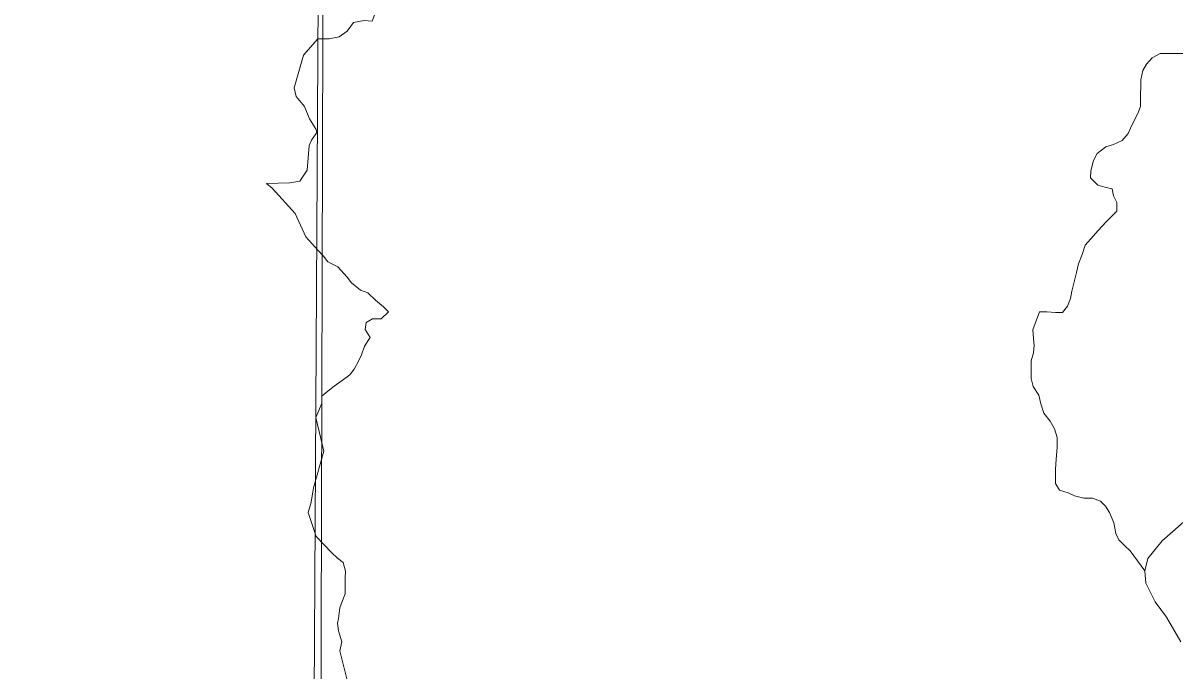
# Model space of a CAD drawing. Extents: x -1643653 to 4543381, y 1624270 to 13878484.
# Drawn here: x 607142 to 608778, y 8906774 to 8907693 of the extents above; entities that cross this region are included whole.
import ezdxf

# ---------------------------------------------------------------- set-up
doc = ezdxf.new("R2010")
doc.units = 0
doc.header["$LTSCALE"] = 160
doc.layers.add('6', color=7, linetype='Continuous', lineweight=13)
doc.layers.add('60', color=7, linetype='Continuous', lineweight=13)

msp = doc.modelspace()

# ---------------------------------------------------------------- linework, layer by layer
at = {"layer": '6'}
for points in [[(607657.7, 8924743.3), (607574.2, 8909874.9), (607492.3, 8896026.7)], [(607674, 8907740.4), (607673, 8907740.4), (607660.8, 8907735.4), (607651.6, 8907727.3), (607646.4, 8907717.2), (607638.2, 8907695.8), (607627, 8907696.9), (607611.7, 8907693.9), (607602.5, 8907681.8), (607591.2, 8907673.7), (607576.9, 8907670.7), (607561.1, 8907670.8)], [(607561.1, 8907670.8), (607540.8, 8907647.7), (607527.6, 8907601.1), (607530.3, 8907589), (607542.1, 8907574.9), (607549.3, 8907557.3), (607558.7, 8907541.9), (607559.4, 8907537.7), (607551.8, 8907527), (607548.8, 8907519.6), (607545.9, 8907484.3), (607535.4, 8907468.7), (607521.3, 8907466.6), (607487.9, 8907465.6)], [(608805.3, 8907649.8), (608770.7, 8907650), (608757.5, 8907650.1), (608746.2, 8907644), (608738.1, 8907634.9), (608732.9, 8907625.8), (608729.8, 8907612.6), (608729.7, 8907602.4), (608729.6, 8907592.2), (608729.5, 8907574.9), (608725.4, 8907564.7), (608717.1, 8907548.5), (608711.9, 8907536.3), (608703.5, 8907526.3), (608691.2, 8907520.6), (608680.4, 8907517.7), (608668, 8907508), (608662.8, 8907497.9), (608658.7, 8907483.6), (608658.6, 8907473.5), (608668.7, 8907463.2), (608678.9, 8907460.1), (608689, 8907458), (608691, 8907447.8), (608696, 8907438.6), (608695.9, 8907426.4), (608688.8, 8907419.3), (608680.6, 8907411.2), (608669.3, 8907399), (608659, 8907386.9), (608650.8, 8907377.8), (608646.7, 8907364.6), (608641.5, 8907351.3), (608638.3, 8907339.1), (608635.2, 8907325.9), (608632.1, 8907312.7), (608630, 8907302.5), (608625.8, 8907291.3), (608618.6, 8907282.2), (608608.5, 8907282.3), (608596.3, 8907283.4), (608586.1, 8907283.4)], [(607487.9, 8907465.6), (607496, 8907458.9), (607528.6, 8907422.7), (607544.1, 8907390), (607560.9, 8907370.7)], [(607560.9, 8907370.7), (607569.2, 8907362.4), (607575.2, 8907354.2), (607589.4, 8907347), (607602.5, 8907332.7), (607608.6, 8907324.5), (607621.7, 8907314.2), (607631.9, 8907310.1), (607643, 8907299.8), (607654.1, 8907290.6), (607661.2, 8907283.4), (607650.9, 8907273.3), (607638.7, 8907273.4), (607629.5, 8907268.3), (607628.4, 8907258.1), (607635.5, 8907246.9), (607627.3, 8907234.7), (607623.1, 8907222.5), (607619, 8907213.4), (607612.8, 8907202.2), (607606.6, 8907194.1), (607595.4, 8907186), (607584.2, 8907177.9), (607575, 8907170.9), (607566.8, 8907163.8), (607566.7, 8907153.6), (607562.6, 8907143.5), (607558.4, 8907133.3), (607569.3, 8907085.4)], [(608586.1, 8907283.4), (608576.5, 8907257.8), (608577.4, 8907245.6), (608578.4, 8907235.4), (608577.3, 8907225.2), (608574.2, 8907214), (608574.1, 8907203.8), (608574, 8907188.6), (608577, 8907177.3), (608585, 8907165.1), (608588, 8907152.8), (608592, 8907139.6), (608601, 8907128.3), (608607.1, 8907117.1), (608611, 8907104.8), (608610.9, 8907090.6), (608609.8, 8907074.3), (608608.7, 8907060), (608608.6, 8907049.8), (608608.6, 8907039.7), (608614.6, 8907030.4), (608626.8, 8907026.3), (608635.9, 8907022.2), (608649.1, 8907019), (608661.3, 8907018.9), (608672.5, 8907014.8), (608679.5, 8907007.6), (608685.6, 8906998.4), (608691.6, 8906984.1), (608694.5, 8906968.8), (608698.5, 8906959.7), (608706.6, 8906951.5), (608714.7, 8906944.3), (608735.6, 8906915.7)], [(607569.3, 8907085.4), (607554.8, 8907033.5), (607551.4, 8907013.4), (607547.1, 8906998.4), (607558.5, 8906964.3)], [(608798.4, 8906991.7), (608760.4, 8906958.1), (608740, 8906933.3), (608735.6, 8906915.7), (608737.1, 8906898.2), (608750.2, 8906871.9), (608766.2, 8906850), (608786.7, 8906814.9)], [(607558.5, 8906964.3), (607581, 8906941.1), (607589, 8906933.9), (607597.1, 8906927.8), (607600.1, 8906915.5), (607600, 8906905.3), (607600, 8906893.1), (607599.9, 8906882.9), (607595.7, 8906872), (607592.1, 8906863.3), (607590.5, 8906848.3), (607588.9, 8906841.3), (607590.3, 8906830.4), (607595, 8906814.9), (607592.1, 8906802.2), (607605.5, 8906749.4), (607604.9, 8906669.2)]]:
    msp.add_lwpolyline(points, dxfattribs=at)
msp.add_lwpolyline([(618535.2, 8909853.3), (607574.3, 8909890.7), (607543.3, 8898835.3), (618504.2, 8898795.8)], close=True, dxfattribs=at)
at = {"layer": '60', "lineweight": 25}
msp.add_spline([(814781, 9009175.5), (814787.2, 9009173.4), (814796.9, 9009173.4), (814799.4, 9009172.4), (814805.1, 9009174.5), (814805.6, 9009176.5), (814811.7, 9009179.5), (814811.7, 9009179.5), (814801.5, 9009181), (814790.7, 9009181.5), (814784.1, 9009183.1), (814777.4, 9009185.1), (814778.4, 9009175.5)], degree=3, dxfattribs=at)

doc.saveas('drawing.dxf')
